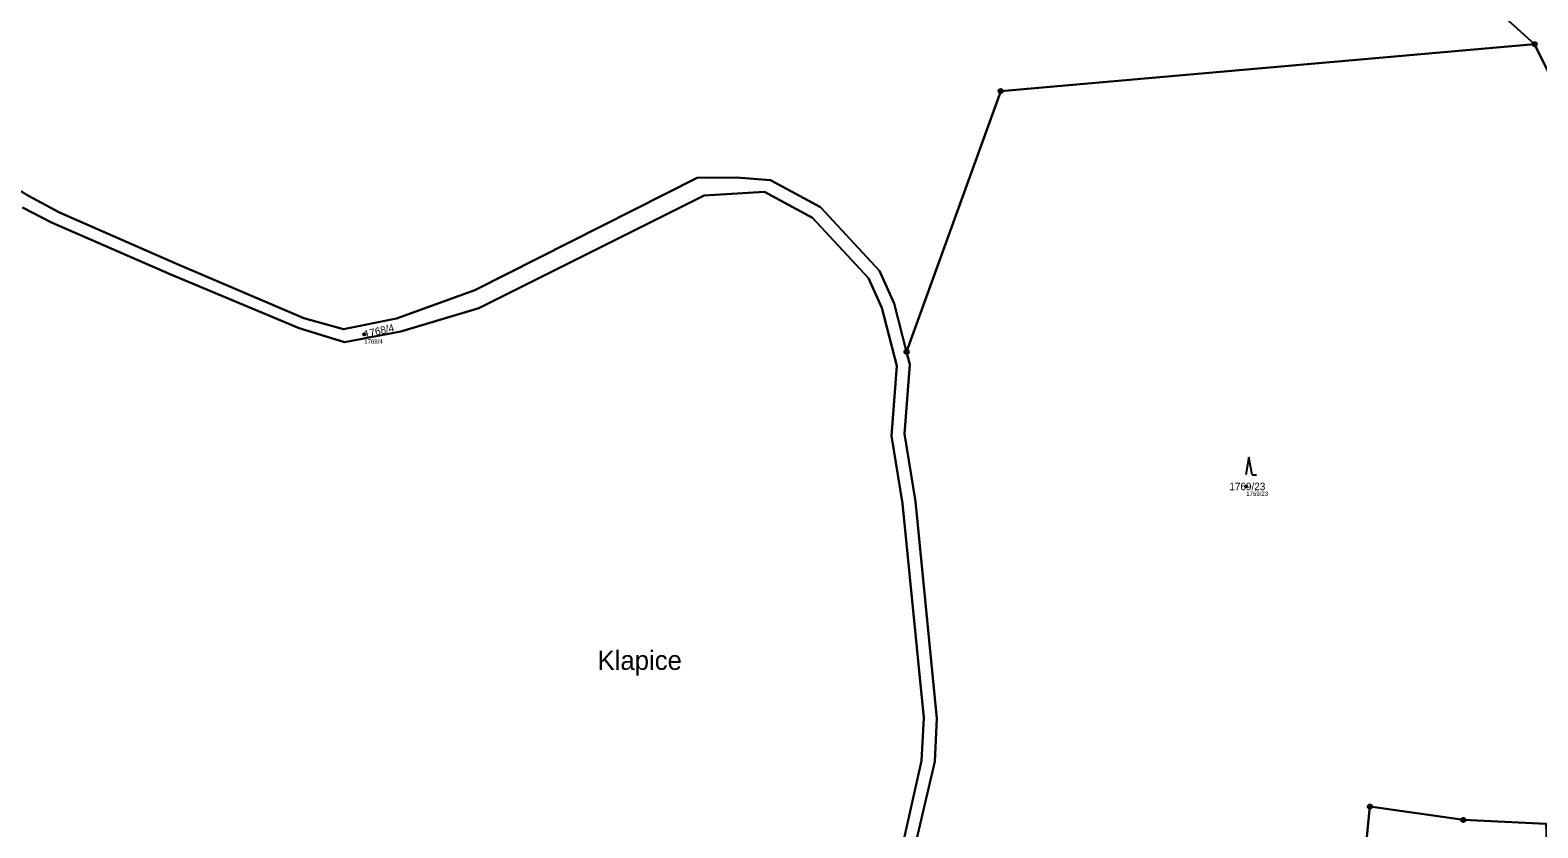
# Model space of a CAD drawing. Extents: x -751550 to -746116, y -1055108 to -1050700.
# Drawn here: x -749437.2 to -749092.2, y -1053697.5 to -1053514.9 of the extents above; entities that cross this region are included whole.
import ezdxf

# ---------------------------------------------------------------- set-up
doc = ezdxf.new("R2010")
doc.units = 0
for name, color, linetype in [('Definiční body', 7, 'Continuous'), ('Hranice parcel', 7, 'Continuous'), ('Parcelní čísla', 7, 'Continuous'), ('Polygon parcely', 7, 'Continuous'), ('Pop  PČ popisy', 7, 'Continuous'), ('Značky bodu BP', 7, 'Continuous'), ('Značky kultur', 7, 'Continuous')]:
    doc.layers.add(name, color=color, linetype=linetype)

msp = doc.modelspace()

# ---------------------------------------------------------------- linework, layer by layer
at = {"layer": 'Definiční body'}
for centre in [(-749360.75, -1053584.54), (-749158.96, -1053619.36)]:
    msp.add_circle(centre, 0.25, dxfattribs=at)
at = {"layer": 'Hranice parcel'}
for points in [[(-749092.97, -1053518.15), (-749142.51, -1053473.33), (-749152.29, -1053467.22), (-749174.18, -1053452.34), (-749213.46, -1053425.98), (-749283.07, -1053369.37), (-749321.06, -1053297.45), (-749334.23, -1053260.98), (-749358.8, -1053232.59), (-749371.41, -1053221.81), (-749383.91, -1053210.97), (-749392.77, -1053209.39), (-749425.34, -1053183.37), (-749449.47, -1053165.12), (-749481.04, -1053135.88), (-749496.95, -1053118.51), (-749514.92, -1053102.08), (-749541.52, -1053076.25), (-749587.19, -1053025.48), (-749599.64, -1053011.51), (-749618.32, -1052986.83)], [(-749704.11, -1053447.51), (-749617.24, -1053458.59), (-749606.61, -1053463.24), (-749582.82, -1053474.42), (-749568.23, -1053484.03), (-749557.9, -1053489), (-749517.65, -1053502.18), (-749501.18, -1053509.93), (-749482.8, -1053521.08), (-749464.75, -1053536.04), (-749437.6, -1053552.88), (-749430.49, -1053556.63), (-749403.87, -1053568.33), (-749374.57, -1053580.84), (-749365.47, -1053583.37), (-749353.36, -1053580.94), (-749335.43, -1053574.47), (-749284.56, -1053548.74), (-749275.68, -1053548.64), (-749267.79, -1053549.3), (-749256.34, -1053555.48), (-749242.87, -1053570.03), (-749239.51, -1053577.51), (-749236.65, -1053588.55)], [(-749236.65, -1053588.55), (-749215.12, -1053528.88), (-749092.97, -1053518.15)], [(-749092.97, -1053518.15), (-749077.39, -1053549.47), (-749057.7, -1053579.52), (-749058.16, -1053584.23), (-749058.08, -1053584.86)], [(-749240.14, -1053712.76), (-749233.23, -1053682.12), (-749232.74, -1053672.33), (-749237.59, -1053623.25), (-749240.12, -1053607.79), (-749238.92, -1053591.72), (-749242.35, -1053578.51), (-749245.41, -1053571.71), (-749258.2, -1053557.89), (-749269.21, -1053551.94), (-749282.99, -1053552.79), (-749334.5, -1053578.56), (-749352.42, -1053583.9), (-749365.29, -1053586.36), (-749375.65, -1053583.15), (-749405.04, -1053570.83), (-749432.3, -1053558.98), (-749438.97, -1053555.55)], [(-749236.65, -1053588.55), (-749235.89, -1053591.45), (-749237.16, -1053607.31), (-749234.63, -1053622.78), (-749229.74, -1053672.48), (-749230.23, -1053682.27), (-749237.19, -1053712.24), (-749227.44, -1053767.68), (-749219.87, -1053793.46)], [(-749090.3, -1053696.58), (-749109.25, -1053695.68), (-749130.65, -1053692.61), (-749134.52, -1053731.28)]]:
    msp.add_lwpolyline(points, dxfattribs=at)
at = {"layer": 'Polygon parcely'}
for points in [[(-749481.04, -1053135.88), (-749449.47, -1053165.12), (-749425.34, -1053183.37), (-749392.77, -1053209.39), (-749383.91, -1053210.97), (-749371.41, -1053221.81), (-749358.8, -1053232.59), (-749334.23, -1053260.98), (-749321.06, -1053297.45), (-749283.07, -1053369.37), (-749213.46, -1053425.98), (-749174.18, -1053452.34), (-749152.29, -1053467.22), (-749142.51, -1053473.33), (-749092.97, -1053518.15), (-749077.39, -1053549.47)], [(-749437.6, -1053552.88), (-749430.49, -1053556.63), (-749403.87, -1053568.33), (-749374.57, -1053580.84), (-749365.47, -1053583.37), (-749353.36, -1053580.94), (-749335.43, -1053574.47), (-749284.56, -1053548.74), (-749275.68, -1053548.64), (-749267.79, -1053549.3), (-749256.34, -1053555.48), (-749242.87, -1053570.03), (-749239.51, -1053577.51), (-749236.65, -1053588.55), (-749215.12, -1053528.88), (-749092.97, -1053518.15), (-749142.51, -1053473.33)], [(-749077.39, -1053549.47), (-749092.97, -1053518.15), (-749215.12, -1053528.88), (-749236.65, -1053588.55), (-749235.89, -1053591.45), (-749237.16, -1053607.31), (-749234.63, -1053622.78), (-749229.74, -1053672.48), (-749230.23, -1053682.27), (-749237.19, -1053712.24)], [(-749237.19, -1053712.24), (-749230.23, -1053682.27), (-749229.74, -1053672.48), (-749234.63, -1053622.78), (-749237.16, -1053607.31), (-749235.89, -1053591.45), (-749236.65, -1053588.55), (-749239.51, -1053577.51), (-749242.87, -1053570.03), (-749256.34, -1053555.48), (-749267.79, -1053549.3), (-749275.68, -1053548.64), (-749284.56, -1053548.74), (-749335.43, -1053574.47), (-749353.36, -1053580.94), (-749365.47, -1053583.37), (-749374.57, -1053580.84), (-749403.87, -1053568.33), (-749430.49, -1053556.63), (-749437.6, -1053552.88)], [(-749240.14, -1053712.76), (-749233.23, -1053682.12), (-749232.74, -1053672.33), (-749237.59, -1053623.25), (-749240.12, -1053607.79), (-749238.92, -1053591.72), (-749242.35, -1053578.51), (-749245.41, -1053571.71), (-749258.2, -1053557.89), (-749269.21, -1053551.94), (-749282.99, -1053552.79), (-749334.5, -1053578.56), (-749352.42, -1053583.9), (-749365.29, -1053586.36), (-749375.65, -1053583.15), (-749405.04, -1053570.83), (-749432.3, -1053558.98), (-749438.97, -1053555.55)], [(-749438.97, -1053555.55), (-749432.3, -1053558.98), (-749405.04, -1053570.83), (-749375.65, -1053583.15), (-749365.29, -1053586.36), (-749352.42, -1053583.9), (-749334.5, -1053578.56), (-749282.99, -1053552.79), (-749269.21, -1053551.94), (-749258.2, -1053557.89), (-749245.41, -1053571.71), (-749242.35, -1053578.51), (-749238.92, -1053591.72), (-749240.12, -1053607.79), (-749237.59, -1053623.25), (-749232.74, -1053672.33), (-749233.23, -1053682.12), (-749240.14, -1053712.76)], [(-749134.52, -1053731.28), (-749130.65, -1053692.61), (-749109.25, -1053695.68), (-749090.3, -1053696.58)]]:
    msp.add_lwpolyline(points, dxfattribs=at)
msp.add_lwpolyline([(-749105.17, -1053729.13), (-749089.23, -1053727.92), (-749090.3, -1053696.58), (-749109.25, -1053695.68), (-749130.65, -1053692.61), (-749134.52, -1053731.28), (-749133.12, -1053731.26), (-749113.95, -1053729.8)], close=True, dxfattribs=at)
at = {"layer": 'Značky bodu BP'}
for centre, radius in [((-749092.97, -1053518.15), 0.5), ((-749092.97, -1053518.15), 0.0303), ((-749215.12, -1053528.88), 0.5), ((-749215.12, -1053528.88), 0.0303), ((-749236.65, -1053588.55), 0.5), ((-749236.65, -1053588.55), 0.0303), ((-749130.65, -1053692.61), 0.5), ((-749130.65, -1053692.61), 0.0303), ((-749109.25, -1053695.68), 0.5), ((-749109.25, -1053695.68), 0.0303)]:
    msp.add_circle(centre, radius, dxfattribs=at)
at = {"layer": 'Značky kultur'}
for p, q in [((-749158.32, -1053612.68), (-749159.07, -1053616.68)), ((-749157.57, -1053616.68), (-749158.32, -1053612.68)), ((-749157.57, -1053616.68), (-749156.57, -1053616.68))]:
    msp.add_line(p, q, dxfattribs=at)

# ---------------------------------------------------------------- texts
at = {"layer": 'Definiční body'}
for s, p in [('1768/4', (-749360.75, -1053586.7)), ('1769/23', (-749158.96, -1053621.52))]:
    msp.add_text(s, height=1, dxfattribs=at).set_placement(p)
at = {"layer": 'Parcelní čísla'}
msp.add_text('1768/4', height=1.7, rotation=13, dxfattribs=at).set_placement((-749360.56, -1053585.37))
msp.add_text('1769/23', height=1.7, dxfattribs=at).set_placement((-749162.8, -1053620.21))
at = {"layer": 'Pop  PČ popisy'}
msp.add_text('Klapice', height=4.4, dxfattribs=at).set_placement((-749307.37, -1053661.33))

doc.saveas('drawing.dxf')
